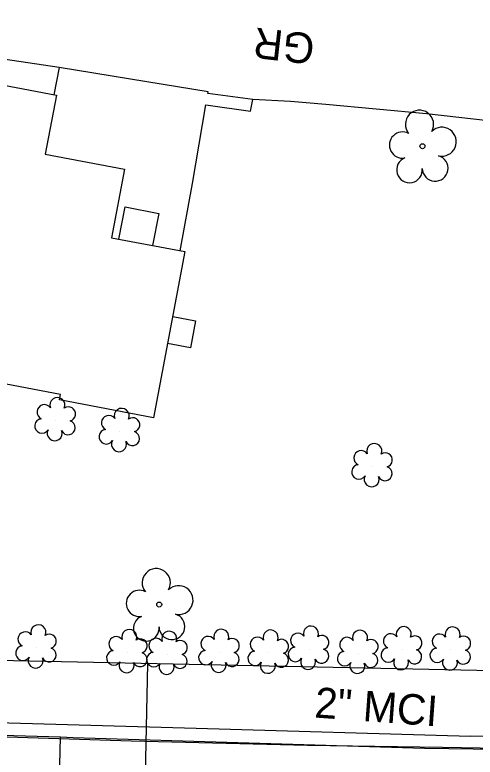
# Model space of a CAD drawing. Extents: x 1614611 to 1617571, y 898867 to 905462.
# Drawn here: x 1616338.7 to 1616399.2, y 899836.2 to 899933.8 of the extents above; entities that cross this region are included whole.
import ezdxf

# ---------------------------------------------------------------- set-up
doc = ezdxf.new("R2010")
doc.units = 0
for name, color, linetype in [('Exist Building', 7, 'Continuous'), ('Exist Other Culture Area Outline', 7, 'Continuous'), ('Exist Right of Way Width CELL', 7, 'Continuous'), ('Exist Roads EOP Other Text', 7, 'Continuous'), ('Exist Roads Soil', 7, 'Continuous'), ('Exist Utilities Telephone UG FO SUE LOS C', 7, 'Continuous'), ('Exist Utilities Telephone UG FO SUE LOS C Text', 7, 'Continuous'), ('Exist Utilities Water UG Line SUE LOS B', 7, 'Continuous'), ('Exist Vegetation Shrub CELL', 7, 'Continuous'), ('Exist Vegetation Tree CELL', 7, 'Continuous'), ('Prop Earthen Structure Head Ditch Label', 7, 'Continuous'), ('Scratch_Level_9', 7, 'Continuous')]:
    doc.layers.add(name, color=color, linetype=linetype)

msp = doc.modelspace()

# ---------------------------------------------------------------- linework, layer by layer
at = {"layer": 'Exist Building'}
msp.add_lwpolyline([(1616356.911, 899880.793), (1616344.531, 899883.133), (1616344.668, 899883.858), (1616320.218, 899888.48), (1616322.427, 899900.168), (1616318.331, 899900.942), (1616319.858, 899909.02), (1616324.339, 899908.172), (1616324.578, 899909.439), (1616324.002, 899909.548), (1616325.686, 899918.455), (1616326.682, 899918.267), (1616328.185, 899926.217), (1616344.145, 899923.2), (1616342.681, 899915.456), (1616353.09, 899913.488), (1616351.384, 899904.462), (1616361.04, 899902.636)], close=True, dxfattribs=at)
at = {"layer": 'Exist Other Culture Area Outline'}
for points in [[(1616364.084, 899923.656), (1616356.006, 899924.94), (1616344.486, 899926.848), (1616343.811, 899923.263)], [(1616360.392, 899902.759), (1616362.039, 899911.597), (1616363.794, 899921.945), (1616369.642, 899921.12), (1616369.942, 899922.617), (1616364.04, 899923.434), (1616364.084, 899923.656)], [(1616352.346, 899904.28), (1616353.161, 899908.506), (1616357.586, 899907.653), (1616356.774, 899903.443)], [(1616359.428, 899894.106), (1616362.421, 899893.55), (1616361.758, 899889.98), (1616358.753, 899890.538)]]:
    msp.add_lwpolyline(points, dxfattribs=at)
at = {"layer": 'Exist Right of Way Width CELL'}
msp.add_line((1616356.107, 899848.462), (1616355.493, 899818.21), dxfattribs=at)
at = {"layer": 'Exist Roads Soil'}
for points in [[(1616344.486, 899926.848), (1616338.326, 899927.788), (1616331.331, 899928.759), (1616325.122, 899929.443), (1616316.16, 899930.337), (1616310.004, 899930.791), (1616304.223, 899931.131), (1616296.052, 899931.599), (1616287.378, 899932.201), (1616281.509, 899932.746), (1616276.214, 899933.101), (1616275.195, 899933.079), (1616274.611, 899932.886), (1616274.031, 899932.576), (1616273.536, 899932.12), (1616273.272, 899931.717), (1616273.133, 899931.365), (1616271.162, 899924.487), (1616270.292, 899922.083), (1616269.38, 899919.921), (1616268.283, 899917.729), (1616265.666, 899913.027)], [(1616409.359, 899918.712), (1616403.222, 899919.592), (1616392.798, 899920.734), (1616379.545, 899921.978), (1616374.902, 899922.372), (1616369.942, 899922.617)]]:
    msp.add_lwpolyline(points, dxfattribs=at)
at = {"layer": 'Exist Utilities Telephone UG FO SUE LOS C'}
msp.add_line((1616555.486, 899836.499), (1616398.57, 899838.915), dxfattribs=at)
msp.add_lwpolyline([(1616207.674, 899859.983), (1616206.504, 899855.612), (1616213.158, 899852.561), (1616232.596, 899848.775), (1616257.96, 899845.049), (1616302.473, 899841.703), (1616362.499, 899839.985), (1616398.57, 899838.915)], dxfattribs=at)
at = {"layer": 'Exist Utilities Water UG Line SUE LOS B'}
for points in [[(1616434.003, 899836.728), (1616392.519, 899837.295), (1616346.337, 899838.707), (1616344.689, 899838.788), (1616309.302, 899839.801), (1616273.786, 899841.105), (1616247.825, 899844.391)], [(1616344.971, 899804.879), (1616344.545, 899833.307), (1616344.689, 899838.788)]]:
    msp.add_lwpolyline(points, dxfattribs=at)
at = {"layer": 'Exist Vegetation Shrub CELL'}
for p, q in [((1616344.043, 899880.422), (1616344.043, 899880.422)), ((1616352.499, 899879.001), (1616352.499, 899879.001)), ((1616385.703, 899874.378), (1616385.703, 899874.378)), ((1616341.54, 899850.547), (1616341.54, 899850.547)), ((1616353.49, 899849.925), (1616353.49, 899849.925)), ((1616365.588, 899849.96), (1616365.588, 899849.96)), ((1616377.361, 899850.383), (1616377.361, 899850.383)), ((1616389.576, 899850.309), (1616389.576, 899850.309)), ((1616395.996, 899850.268), (1616395.996, 899850.268)), ((1616358.752, 899849.703), (1616358.752, 899849.703)), ((1616372.067, 899849.865), (1616372.067, 899849.865)), ((1616383.826, 899849.832), (1616383.826, 899849.832))]:
    msp.add_line(p, q, dxfattribs=at)
for centre, radius, start, end in [((1616344.272, 899882.463), 0.99, 334.83907, 200.47174), ((1616342.56, 899881.549), 0.968, 35.89076, 245.42165), ((1616345.715, 899881.291), 0.929, 284.45672, 126.08612), ((1616352.728, 899881.041), 0.99, 334.83907, 200.47174), ((1616342.242, 899879.718), 0.955, 95.10992, 327.95341), ((1616345.68, 899879.493), 0.937, 204.99133, 73.46012), ((1616351.016, 899880.128), 0.968, 35.89076, 245.42165), ((1616354.171, 899879.87), 0.929, 284.45672, 126.08612), ((1616343.914, 899878.739), 0.984, 151.27966, 21.38702), ((1616350.699, 899878.297), 0.955, 95.10992, 327.95341), ((1616354.136, 899878.072), 0.937, 204.99133, 73.46012), ((1616352.371, 899877.317), 0.984, 151.27966, 21.38702), ((1616385.932, 899876.418), 0.99, 334.83907, 200.47174), ((1616384.221, 899875.505), 0.968, 35.89076, 245.42165), ((1616387.375, 899875.247), 0.929, 284.45672, 126.08612), ((1616383.903, 899873.673), 0.955, 95.10992, 327.95341), ((1616387.34, 899873.449), 0.937, 204.99133, 73.46012), ((1616385.575, 899872.694), 0.984, 151.27966, 21.38702), ((1616341.769, 899852.588), 0.99, 334.83907, 200.47174), ((1616353.719, 899851.965), 0.99, 334.83907, 200.47174), ((1616365.817, 899852.001), 0.99, 334.83907, 200.47174), ((1616372.296, 899851.905), 0.99, 334.83907, 200.47174), ((1616377.59, 899852.423), 0.99, 334.83907, 200.47174), ((1616384.055, 899851.873), 0.99, 334.83907, 200.47174), ((1616389.805, 899852.349), 0.99, 334.83907, 200.47174), ((1616396.225, 899852.308), 0.99, 334.83907, 200.47174), ((1616340.057, 899851.674), 0.968, 35.89076, 245.42165), ((1616343.212, 899851.416), 0.929, 284.45672, 126.08612), ((1616352.007, 899851.052), 0.968, 35.89076, 245.42165), ((1616358.98, 899851.744), 0.99, 334.83907, 200.47174), ((1616364.105, 899851.087), 0.968, 35.89076, 245.42165), ((1616370.584, 899850.992), 0.968, 35.89076, 245.42165), ((1616375.878, 899851.51), 0.968, 35.89076, 245.42165), ((1616379.033, 899851.252), 0.929, 284.45672, 126.08612), ((1616382.344, 899850.959), 0.968, 35.89076, 245.42165), ((1616388.093, 899851.435), 0.968, 35.89076, 245.42165), ((1616391.248, 899851.178), 0.929, 284.45672, 126.08612), ((1616394.514, 899851.395), 0.968, 35.89076, 245.42165), ((1616397.668, 899851.137), 0.929, 284.45672, 126.08612), ((1616355.162, 899850.794), 0.929, 284.45672, 126.08612), ((1616357.269, 899850.83), 0.968, 35.89076, 245.42165), ((1616360.424, 899850.572), 0.929, 284.45672, 126.08612), ((1616367.26, 899850.829), 0.929, 284.45672, 126.08612), ((1616373.739, 899850.734), 0.929, 284.45672, 126.08612), ((1616385.498, 899850.701), 0.929, 284.45672, 126.08612), ((1616339.74, 899849.843), 0.955, 95.10992, 327.95341), ((1616343.177, 899849.618), 0.937, 204.99133, 73.46012), ((1616351.689, 899849.22), 0.955, 95.10992, 327.95341), ((1616356.951, 899848.999), 0.955, 95.10992, 327.95341), ((1616363.788, 899849.256), 0.955, 95.10992, 327.95341), ((1616367.225, 899849.031), 0.937, 204.99133, 73.46012), ((1616370.267, 899849.16), 0.955, 95.10992, 327.95341), ((1616375.56, 899849.678), 0.955, 95.10992, 327.95341), ((1616378.998, 899849.454), 0.937, 204.99133, 73.46012), ((1616382.026, 899849.128), 0.955, 95.10992, 327.95341), ((1616387.776, 899849.604), 0.955, 95.10992, 327.95341), ((1616391.213, 899849.38), 0.937, 204.99133, 73.46012), ((1616394.196, 899849.563), 0.955, 95.10992, 327.95341), ((1616397.634, 899849.339), 0.937, 204.99133, 73.46012), ((1616341.412, 899848.864), 0.984, 151.27966, 21.38702), ((1616355.127, 899848.996), 0.937, 204.99133, 73.46012), ((1616360.389, 899848.774), 0.937, 204.99133, 73.46012), ((1616373.704, 899848.936), 0.937, 204.99133, 73.46012), ((1616377.232, 899848.699), 0.984, 151.27966, 21.38702), ((1616385.464, 899848.903), 0.937, 204.99133, 73.46012), ((1616389.448, 899848.625), 0.984, 151.27966, 21.38702), ((1616395.868, 899848.584), 0.984, 151.27966, 21.38702), ((1616353.361, 899848.241), 0.984, 151.27966, 21.38702), ((1616358.623, 899848.02), 0.984, 151.27966, 21.38702), ((1616365.46, 899848.277), 0.984, 151.27966, 21.38702), ((1616371.938, 899848.181), 0.984, 151.27966, 21.38702), ((1616383.698, 899848.149), 0.984, 151.27966, 21.38702)]:
    msp.add_arc(centre, radius, start, end, dxfattribs=at)
at = {"layer": 'Exist Vegetation Tree CELL'}
for p, q in [((1616392.256, 899916.499), (1616392.256, 899916.499)), ((1616357.654, 899856.232), (1616357.654, 899856.232))]:
    msp.add_line(p, q, dxfattribs=at)
for centre in [(1616392.256, 899916.499), (1616357.654, 899856.232)]:
    msp.add_circle(centre, 0.326, dxfattribs=at)
for centre, radius, start, end in [((1616391.871, 899919.373), 1.856, 330.16508, 219.71335), ((1616389.65, 899916.653), 1.727, 62.66361, 279.3457), ((1616394.804, 899917.088), 1.899, 257.1011, 134.19993), ((1616390.551, 899913.379), 1.689, 111.56708, 6.23104), ((1616393.928, 899913.6), 1.698, 181.28216, 74.55999), ((1616357.269, 899859.105), 1.856, 330.16508, 219.71335), ((1616360.203, 899856.821), 1.899, 257.1011, 134.19993), ((1616355.049, 899856.386), 1.727, 62.66361, 279.3457), ((1616359.327, 899853.332), 1.698, 181.28216, 74.55999), ((1616355.95, 899853.111), 1.689, 111.56708, 6.23104)]:
    msp.add_arc(centre, radius, start, end, dxfattribs=at)
at = {"layer": 'Prop Earthen Structure Head Ditch Label'}
msp.add_line((1616496.943, 899845.603), (1616265.637, 899850.298), dxfattribs=at)
msp.add_arc((1713946.87, 878581.13), 99970, 167.49897371, 167.7161189, dxfattribs=at)
at = {"layer": 'Scratch_Level_9'}
msp.add_lwpolyline([(1616334.913, 899838.912), (1616353.975, 899838.304), (1616377.141, 899837.747), (1616394.909, 899837.491), (1616414.74, 899837.118)], dxfattribs=at)

# ---------------------------------------------------------------- texts
at = {"layer": 'Exist Roads EOP Other Text'}
msp.add_text('GR', height=4, rotation=173.54311, dxfattribs=at).set_placement((1616378.251, 899931.206))
at = {"layer": 'Exist Utilities Telephone UG FO SUE LOS C Text'}
msp.add_text('2" MCI', height=4, rotation=355.86246, dxfattribs=at).set_placement((1616377.991, 899841.389))

doc.saveas('drawing.dxf')
